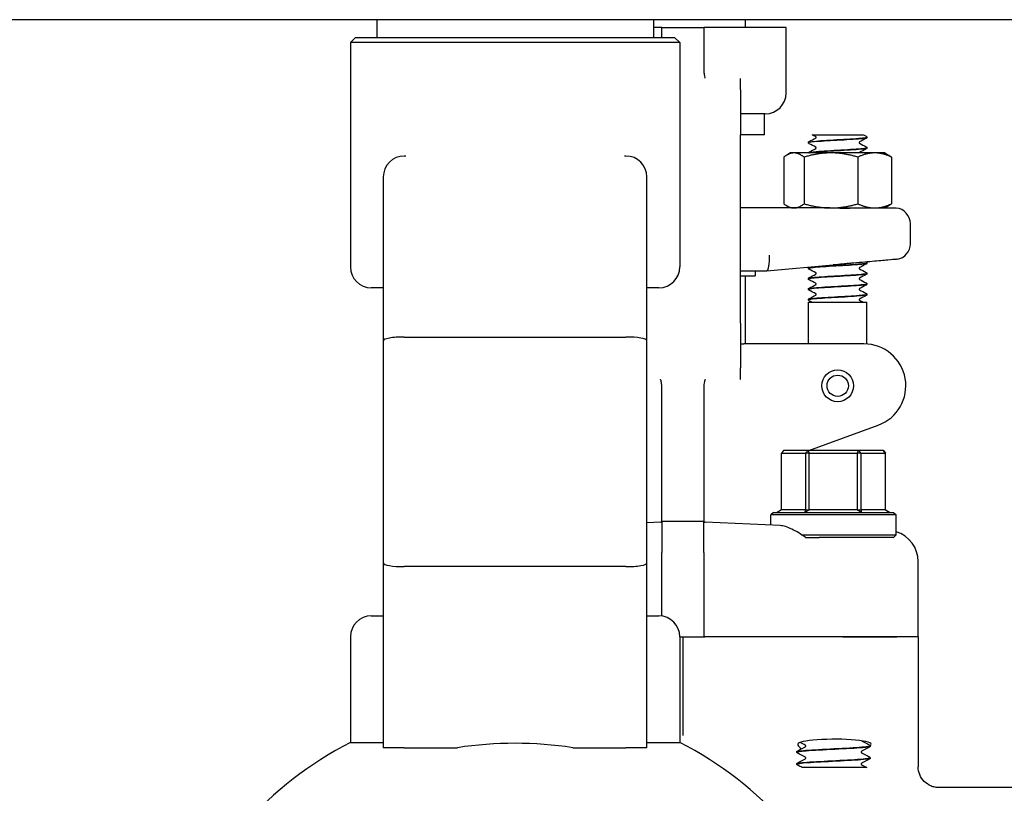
# Model space of a CAD drawing. Header units: inches. Extents: x 24 to 1128, y -69 to 748.
# Tile 559 of 656: x 994.46 to 1000.34, y 305.49 to 310.11. Entities that reach past the tile are written whole.
import ezdxf

# ---------------------------------------------------------------- set-up
doc = ezdxf.new("R2010")
doc.units = ezdxf.units.IN
doc.header["$LTSCALE"] = 32
doc.header["$MEASUREMENT"] = 0
doc.layers.add('Visible (ANSI)', color=7, linetype='Continuous', lineweight=30)

msp = doc.modelspace()

# ---------------------------------------------------------------- linework, layer by layer
at = {"layer": 'Visible (ANSI)'}
for p, q in [((1007.66005, 310.10867), (988.66005, 310.10867)), ((996.59276, 310.10867), (996.59276, 310.00286)), ((998.2463, 310.10867), (998.2463, 310.00286)), ((998.79703, 310.06267), (998.79703, 310.10867)), ((998.29088, 310.06267), (998.2463, 310.06267)), ((998.29703, 310.06267), (998.29088, 310.06267)), ((998.29703, 310.00286), (998.29703, 310.06267)), ((998.29703, 310.06267), (998.54703, 310.06267)), ((998.55319, 310.06267), (998.54703, 310.06267)), ((998.54703, 310.06267), (998.54703, 309.92871)), ((999.03953, 310.06267), (998.55319, 310.06267)), ((999.03953, 309.67117), (999.03953, 310.06267)), ((996.46653, 310.00286), (996.43528, 309.97161)), ((996.46653, 310.00286), (998.37253, 310.00286)), ((998.37253, 310.00286), (998.40378, 309.97161)), ((998.40378, 309.97161), (996.43528, 309.97161)), ((996.43528, 309.97161), (996.43528, 308.6318)), ((998.40378, 309.97161), (998.40378, 308.6318)), ((998.54703, 309.92871), (998.54703, 309.83622)), ((998.76578, 309.68976), (998.76578, 309.75785)), ((998.76578, 309.68976), (998.76578, 309.42117)), ((998.91453, 309.54617), (998.76578, 309.54617)), ((998.90953, 309.42117), (998.90953, 309.54617)), ((998.76578, 308.29617), (998.76578, 309.42117)), ((998.90953, 309.42117), (998.76578, 309.42117)), ((999.19393, 309.42117), (999.28149, 309.42117)), ((999.28149, 309.42117), (999.34738, 309.42117)), ((999.34738, 309.42117), (999.4132, 309.42117)), ((999.4132, 309.42117), (999.50003, 309.42117)), ((999.52203, 309.40519), (999.52203, 309.40581)), ((999.17203, 309.37391), (999.17203, 309.37453)), ((999.52203, 309.34263), (999.52203, 309.34325)), ((996.7666, 309.2942), (996.75713, 309.2942)), ((998.08193, 309.2942), (998.07247, 309.2942)), ((999.02525, 309.28753), (999.02525, 309.00881)), ((999.06553, 309.31267), (999.04371, 309.30007)), ((999.08579, 309.31267), (999.06553, 309.31267)), ((999.30721, 309.31267), (999.08579, 309.31267)), ((999.14632, 309.28753), (999.14632, 309.00881)), ((999.56845, 309.31267), (999.30721, 309.31267)), ((999.46809, 309.28753), (999.46809, 309.00881)), ((999.62853, 309.31267), (999.56845, 309.31267)), ((999.62853, 309.31267), (999.65036, 309.30007)), ((999.66881, 309.28753), (999.66881, 309.00881)), ((996.63213, 309.1692), (996.63213, 308.19048)), ((998.20693, 308.19048), (998.20693, 309.1692)), ((999.29917, 308.98367), (998.76578, 308.98367)), ((999.06553, 308.98367), (999.04371, 308.99627)), ((999.29917, 308.98367), (999.30721, 308.98367)), ((999.30721, 308.98367), (999.56845, 308.98367)), ((999.69613, 308.98327), (999.41902, 308.98327)), ((999.56845, 308.98367), (999.62853, 308.98367)), ((999.62853, 308.98367), (999.65036, 308.99627)), ((999.78128, 308.76958), (999.78128, 308.88992)), ((998.9242, 308.60868), (999.31962, 308.64328)), ((999.52203, 308.65444), (999.52203, 308.65506)), ((998.76578, 308.60867), (998.92403, 308.60867)), ((998.76578, 308.57742), (998.85328, 308.57742)), ((998.79703, 308.17117), (998.79703, 308.57742)), ((998.85328, 308.60867), (998.85328, 308.57742)), ((998.9242, 308.60868), (998.92403, 308.60867)), ((999.17203, 308.62316), (999.17203, 308.62378)), ((999.52203, 308.59188), (999.52203, 308.5925)), ((999.17203, 308.5606), (999.17203, 308.56122)), ((999.52203, 308.52932), (999.52203, 308.52994)), ((996.63213, 308.5068), (996.56028, 308.5068)), ((998.27878, 308.5068), (998.20693, 308.5068)), ((999.17203, 308.49803), (999.17203, 308.49866)), ((999.52203, 308.46675), (999.52203, 308.46737)), ((999.17203, 308.43547), (999.17203, 308.43609)), ((999.17203, 308.42117), (999.52203, 308.42117)), ((999.17203, 308.17117), (999.17203, 308.42117)), ((999.52203, 308.17053), (999.52203, 308.42117)), ((998.76578, 308.29617), (998.76578, 308.02758)), ((996.63213, 308.19048), (996.63213, 306.86249)), ((996.75713, 308.21252), (998.08193, 308.21252)), ((998.20693, 306.86249), (998.20693, 308.19048)), ((998.76578, 308.17117), (998.78613, 308.17117)), ((998.97095, 308.17117), (998.78613, 308.17117)), ((999.50421, 308.17117), (998.97095, 308.17117)), ((998.76578, 307.95949), (998.76578, 308.02758)), ((998.29703, 307.78863), (998.29703, 307.88112)), ((998.54703, 307.88112), (998.54703, 307.78863)), ((998.29703, 307.3614), (998.29703, 307.78863)), ((998.54703, 307.78863), (998.54703, 307.3614)), ((999.17395, 307.53492), (999.58972, 307.68625)), ((999.02254, 307.53492), (999.01224, 307.51929)), ((999.01224, 307.18054), (999.01224, 307.51929)), ((999.01224, 307.51929), (999.15412, 307.51929)), ((999.17096, 307.53492), (999.02254, 307.53492)), ((999.15412, 307.51929), (999.17096, 307.53492)), ((999.17749, 307.51929), (999.15412, 307.51929)), ((999.15412, 307.51929), (999.15412, 307.18054)), ((999.17096, 307.53492), (999.17749, 307.51929)), ((999.47046, 307.53492), (999.17096, 307.53492)), ((999.17749, 307.18054), (999.17749, 307.51929)), ((999.17749, 307.51929), (999.46377, 307.51929)), ((999.46377, 307.51929), (999.47046, 307.53492)), ((999.48728, 307.51929), (999.46377, 307.51929)), ((999.46377, 307.51929), (999.46377, 307.18054)), ((999.47046, 307.53492), (999.48728, 307.51929)), ((999.62153, 307.53492), (999.47046, 307.53492)), ((999.48728, 307.18054), (999.48728, 307.51929)), ((999.48728, 307.51929), (999.63169, 307.51929)), ((999.63169, 307.51929), (999.62153, 307.53492)), ((999.62153, 307.53492), (999.63183, 307.51929)), ((999.63183, 307.51929), (999.63169, 307.51929)), ((999.63169, 307.51929), (999.63169, 307.18054)), ((999.63183, 307.18054), (999.63183, 307.51929)), ((998.29703, 307.11603), (998.29703, 307.3614)), ((998.54703, 307.3614), (998.54703, 307.11603)), ((998.96266, 307.16492), (998.94703, 307.14929)), ((998.96266, 307.16492), (999.68141, 307.16492)), ((999.01224, 307.18054), (998.98645, 307.16492)), ((999.15412, 307.18054), (999.01224, 307.18054)), ((999.15276, 307.16492), (999.15412, 307.18054)), ((999.17749, 307.18054), (999.15276, 307.16492)), ((999.15412, 307.18054), (999.17749, 307.18054)), ((999.46377, 307.18054), (999.17749, 307.18054)), ((999.48834, 307.16492), (999.46377, 307.18054)), ((999.46377, 307.18054), (999.48728, 307.18054)), ((999.48728, 307.18054), (999.48834, 307.16492)), ((999.63169, 307.18054), (999.48728, 307.18054)), ((999.63169, 307.18054), (999.63183, 307.18054)), ((999.65761, 307.16492), (999.63169, 307.18054)), ((999.63183, 307.18054), (999.65761, 307.16492)), ((999.68141, 307.16492), (999.69703, 307.14929)), ((998.28956, 307.10543), (998.20693, 307.10185)), ((998.29693, 307.11117), (998.29676, 307.11117)), ((998.54714, 307.11117), (998.29693, 307.11117)), ((998.29703, 307.11062), (998.29703, 306.92457)), ((998.54703, 306.92457), (998.54703, 307.11062)), ((998.54731, 307.11117), (998.54714, 307.11117)), ((999.00269, 307.08601), (998.55451, 307.10543)), ((999.69703, 307.14929), (998.94703, 307.14929)), ((998.94703, 307.08842), (998.94703, 307.14929)), ((999.69703, 307.03054), (999.69703, 307.14929)), ((999.13172, 307.03054), (999.69703, 307.03054)), ((999.15417, 307.01492), (999.23621, 307.01492)), ((999.68141, 307.01492), (999.23621, 307.01492)), ((999.68141, 307.01492), (999.69703, 307.03054)), ((998.29703, 306.54483), (998.29703, 306.92457)), ((998.54703, 306.92457), (998.54703, 306.42117)), ((999.82828, 306.42117), (999.82828, 306.87061)), ((996.63213, 306.86249), (996.63213, 305.75877)), ((998.08193, 306.84045), (996.75713, 306.84045)), ((998.20693, 305.75877), (998.20693, 306.86249)), ((996.56028, 306.54617), (996.63213, 306.54617)), ((998.20693, 306.54617), (998.27878, 306.54617)), ((996.43528, 306.42117), (996.43528, 305.78986)), ((998.40378, 306.42117), (998.54703, 306.42117)), ((998.40378, 306.42117), (998.40378, 305.78986)), ((998.42203, 306.42117), (998.42203, 305.95594)), ((998.54703, 306.42117), (998.55381, 306.42117)), ((999.37869, 306.42117), (998.55381, 306.42117)), ((999.37869, 306.42117), (998.55381, 306.42117)), ((999.70093, 306.42117), (999.37869, 306.42117)), ((999.37869, 306.42117), (999.70093, 306.42117)), ((999.82828, 306.42117), (999.70093, 306.42117)), ((999.82828, 306.42117), (999.70093, 306.42117)), ((999.82828, 306.42117), (999.82828, 305.6448)), ((998.42203, 305.95594), (998.42203, 305.83172)), ((996.43528, 305.78986), (996.63213, 305.78986)), ((996.75713, 305.75877), (996.63213, 305.75877)), ((996.75713, 305.75877), (997.0746, 305.75877)), ((997.76447, 305.75877), (998.08193, 305.75877)), ((998.20693, 305.75877), (998.08193, 305.75877)), ((998.20693, 305.78986), (998.40378, 305.78986)), ((999.54078, 305.76866), (999.54078, 305.76799)), ((999.10328, 305.73291), (999.10328, 305.73224)), ((999.54078, 305.69716), (999.54078, 305.69649)), ((999.10328, 305.66141), (999.10328, 305.66074)), ((999.19917, 305.63992), (999.13476, 305.63992)), ((999.27489, 305.63992), (999.19917, 305.63992)), ((999.36144, 305.63992), (999.27489, 305.63992)), ((999.52184, 305.63992), (999.36144, 305.63992)), ((1000.51578, 305.51992), (999.95439, 305.51992))]:
    msp.add_line(p, q, dxfattribs=at)
for radius in [0.095, 0.06375]:
    msp.add_circle((999.34703, 307.92117), radius, dxfattribs=at)
for centre, radius, start, end in [((998.91453, 309.67117), 0.125, 270, 0), ((996.75713, 309.1692), 0.125, 90, 180), ((998.08193, 309.1692), 0.125, 0, 90), ((999.68753, 308.88992), 0.09375, 0, 84.741407), ((999.68753, 308.76958), 0.09375, 279.087729, 0), ((996.56028, 308.6318), 0.125, 180, 270), ((998.27878, 308.6318), 0.125, 270, 0), ((999.50421, 307.92117), 0.25, 290, 90), ((998.28922, 307.11323), 0.00781, 272.481265, 344.676314), ((998.55485, 307.11323), 0.00781, 195.323686, 267.518735), ((996.56028, 306.42117), 0.125, 90, 180), ((998.27878, 306.42117), 0.125, 0, 90), ((997.41953, 303.86113), 2.16535, 117.035692, 159.807105), ((997.41953, 303.86113), 2.16535, 20.192895, 62.964308)]:
    msp.add_arc(centre, radius, start, end, dxfattribs=at)
for centre, major_axis, ratio, start_param, end_param in [((998.91994, 308.70242), (0.00409, -0.09375), 0.2058405, 0.0089869, 1.5618094), ((996.75713, 308.19048), (0.125, 0), 0.176327, 1.5707963, 3.1415927), ((998.08193, 308.19048), (0.125, 0), 0.176327, 0, 1.5707963), ((999.63913, 306.87075), (-0.18898, 0.00819), 0.9912393, 3.18452, 4.4442004), ((996.75713, 306.86249), (0.125, 0), 0.176327, 3.1415927, 4.712389), ((998.08193, 306.86249), (-0.125, 0), 0.176327, 1.5707963, 3.1415927), ((999.32921, 305.78047), (0.21875, 0), 0.1316525, 6.0040853, 9.3138876), ((997.41953, 303.76678), (-2.14771, 0), 0.9396926, 4.5510858, 4.8736922)]:
    msp.add_ellipse(centre, major_axis=major_axis, ratio=ratio, start_param=start_param, end_param=end_param, dxfattribs=at)
for points, knots in [([(998.54703, 309.83622), (998.54703, 309.82541), (998.54719, 309.81524), (998.54786, 309.79671), (998.54836, 309.78836), (998.55007, 309.77234), (998.55122, 309.76683), (998.5526, 309.76367), (998.55271, 309.76343), (998.55283, 309.76319)], [0, 0, 0, 0, 0.09469213, 0.09469213, 0.18700728, 0.18700728, 0.29404594, 0.29404594, 0.30156032, 0.30156032, 0.30156032, 0.30156032]), ([(998.55283, 309.76319), (998.55346, 309.76199), (998.55411, 309.76081), (998.55479, 309.75962), (998.55482, 309.75958), (998.55485, 309.75953)], [-0.020804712, -0.020804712, -0.020804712, -0.020804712, 0, 0, 0.000806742, 0.000806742, 0.000806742, 0.000806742]), ([(999.52176, 309.40584), (999.5219, 309.40478), (999.51911, 309.40371), (999.51327, 309.40265), (999.49632, 309.39956), (999.45405, 309.39648), (999.40263, 309.39339), (999.35122, 309.39031), (999.2919, 309.38722), (999.24734, 309.38414), (999.20279, 309.38105), (999.17407, 309.37797), (999.17214, 309.37488), (999.17207, 309.37477), (999.17204, 309.37465), (999.17204, 309.37453)], [1.5680873, 1.5680873, 1.5680873, 1.5680873, 1.888606, 1.888606, 1.888606, 2.8182842, 2.8182842, 2.8182842, 3.7476993, 3.7476993, 3.7476993, 4.6768539, 4.6768539, 4.6768539, 4.712389, 4.712389, 4.712389, 4.712389]), ([(999.17206, 309.37388), (999.17209, 309.37673), (999.19451, 309.37958), (999.23236, 309.38244), (999.27296, 309.38549), (999.33036, 309.38855), (999.38296, 309.39161), (999.43598, 309.39469), (999.48286, 309.39777), (999.50571, 309.40086), (999.51642, 309.4023), (999.52173, 309.40375), (999.52171, 309.40519)], [-10.9982833, -10.9982833, -10.9982833, -10.9982833, -10.1393382, -10.1393382, -10.1393382, -9.2180099, -9.2180099, -9.2180099, -8.289328, -8.289328, -8.289328, -7.8539816, -7.8539816, -7.8539816, -7.8539816]), ([(999.21837, 309.4055), (999.21837, 309.40671), (999.21787, 309.40783), (999.21707, 309.40891), (999.21679, 309.40912), (999.21658, 309.40927), (999.21655, 309.40929), (999.21655, 309.40929)], [0, 0, 0, 0, 0.02017106, 0.02017106, 0.036592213, 0.036592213, 0.045399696, 0.045399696, 0.045399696, 0.045399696]), ([(999.21657, 309.40173), (999.21664, 309.40176), (999.21681, 309.40188), (999.21732, 309.40241), (999.21763, 309.4028), (999.21816, 309.40393), (999.21837, 309.40471), (999.21837, 309.4055)], [0.008751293, 0.008751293, 0.008751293, 0.008751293, 0.024017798, 0.024017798, 0.03673453, 0.03673453, 0.049915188, 0.049915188, 0.049915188, 0.049915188]), ([(999.51782, 309.41184), (999.51854, 309.41147), (999.5193, 309.41102), (999.52054, 309.40973), (999.52098, 309.40917), (999.52172, 309.40771), (999.52199, 309.40679), (999.52203, 309.40584)], [0, 0, 0, 0, 0.024898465, 0.024898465, 0.037820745, 0.037820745, 0.051208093, 0.051208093, 0.051208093, 0.051208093]), ([(999.52203, 309.40516), (999.52197, 309.40389), (999.52149, 309.40269), (999.52039, 309.40103), (999.5198, 309.40048), (999.51876, 309.39968), (999.51828, 309.3994), (999.51782, 309.39916)], [0, 0, 0, 0, 0.017960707, 0.017960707, 0.035135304, 0.035135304, 0.051182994, 0.051182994, 0.051182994, 0.051182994]), ([(999.17203, 309.37456), (999.17209, 309.37583), (999.17257, 309.37703), (999.17367, 309.37869), (999.17427, 309.37924), (999.17531, 309.38004), (999.17578, 309.38032), (999.17624, 309.38056)], [0, 0, 0, 0, 0.017960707, 0.017960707, 0.035135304, 0.035135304, 0.051182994, 0.051182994, 0.051182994, 0.051182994]), ([(999.17624, 309.36788), (999.17553, 309.36825), (999.17477, 309.3687), (999.17352, 309.36999), (999.17308, 309.37055), (999.17235, 309.37201), (999.17208, 309.37293), (999.17203, 309.37388)], [0, 0, 0, 0, 0.024898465, 0.024898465, 0.037820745, 0.037820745, 0.051208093, 0.051208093, 0.051208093, 0.051208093]), ([(999.52172, 309.34328), (999.52172, 309.34149), (999.51351, 309.33969), (999.49741, 309.3379), (999.46972, 309.33482), (999.41937, 309.33174), (999.36554, 309.32866), (999.31173, 309.32559), (999.25573, 309.32251), (999.21888, 309.31943), (999.19192, 309.31717), (999.17568, 309.31492), (999.17267, 309.31267)], [7.8512726, 7.8512726, 7.8512726, 7.8512726, 8.3909221, 8.3909221, 8.3909221, 9.318815, 9.318815, 9.318815, 10.2464637, 10.2464637, 10.2464637, 10.9251619, 10.9251619, 10.9251619, 10.9251619]), ([(999.1739, 309.31267), (999.17777, 309.31432), (999.18852, 309.31597), (999.20559, 309.31762), (999.23738, 309.32069), (999.29033, 309.32376), (999.34432, 309.32683), (999.39821, 309.3299), (999.45189, 309.33297), (999.48503, 309.33603), (999.50879, 309.33823), (999.52161, 309.34043), (999.52182, 309.34263)], [-17.1459793, -17.1459793, -17.1459793, -17.1459793, -16.649142, -16.649142, -16.649142, -15.7234774, -15.7234774, -15.7234774, -14.7994931, -14.7994931, -14.7994931, -14.1371669, -14.1371669, -14.1371669, -14.1371669]), ([(999.21837, 309.34294), (999.21837, 309.34415), (999.21787, 309.34527), (999.21707, 309.34634), (999.21679, 309.34656), (999.21658, 309.34671), (999.21655, 309.34673), (999.21655, 309.34673)], [0, 0, 0, 0, 0.02017106, 0.02017106, 0.036592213, 0.036592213, 0.045399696, 0.045399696, 0.045399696, 0.045399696]), ([(999.21657, 309.33917), (999.21664, 309.3392), (999.21681, 309.33931), (999.21732, 309.33985), (999.21763, 309.34023), (999.21816, 309.34137), (999.21837, 309.34215), (999.21837, 309.34294)], [0.008751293, 0.008751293, 0.008751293, 0.008751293, 0.024017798, 0.024017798, 0.03673453, 0.03673453, 0.049915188, 0.049915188, 0.049915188, 0.049915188]), ([(999.47749, 309.37799), (999.47743, 309.37796), (999.47726, 309.37784), (999.47675, 309.37731), (999.47644, 309.37692), (999.4759, 309.37579), (999.4757, 309.37501), (999.4757, 309.37422)], [0.008751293, 0.008751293, 0.008751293, 0.008751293, 0.024017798, 0.024017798, 0.03673453, 0.03673453, 0.049915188, 0.049915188, 0.049915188, 0.049915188]), ([(999.4757, 309.37422), (999.4757, 309.37301), (999.4762, 309.37189), (999.47699, 309.37082), (999.47728, 309.3706), (999.47748, 309.37045), (999.47752, 309.37043), (999.47752, 309.37043)], [0, 0, 0, 0, 0.02017106, 0.02017106, 0.036592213, 0.036592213, 0.045399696, 0.045399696, 0.045399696, 0.045399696]), ([(999.51782, 309.34928), (999.51854, 309.34891), (999.5193, 309.34846), (999.52054, 309.34717), (999.52098, 309.34661), (999.52172, 309.34515), (999.52199, 309.34423), (999.52203, 309.34328)], [0, 0, 0, 0, 0.024898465, 0.024898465, 0.037820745, 0.037820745, 0.051208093, 0.051208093, 0.051208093, 0.051208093]), ([(999.52203, 309.3426), (999.52197, 309.34133), (999.52149, 309.34013), (999.52039, 309.33847), (999.5198, 309.33792), (999.51876, 309.33712), (999.51828, 309.33684), (999.51782, 309.3366)], [0, 0, 0, 0, 0.017960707, 0.017960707, 0.035135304, 0.035135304, 0.051182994, 0.051182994, 0.051182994, 0.051182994]), ([(999.1721, 309.31267), (999.17227, 309.31369), (999.17267, 309.31462), (999.17367, 309.31613), (999.17427, 309.31668), (999.17531, 309.31748), (999.17578, 309.31776), (999.17624, 309.318)], [0.003203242, 0.003203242, 0.003203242, 0.003203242, 0.017960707, 0.017960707, 0.035135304, 0.035135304, 0.051182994, 0.051182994, 0.051182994, 0.051182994]), ([(999.47749, 309.31543), (999.47743, 309.3154), (999.47726, 309.31528), (999.47675, 309.31475), (999.47644, 309.31436), (999.47602, 309.31348), (999.47589, 309.31309), (999.4758, 309.31267)], [0.008751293, 0.008751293, 0.008751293, 0.008751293, 0.024017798, 0.024017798, 0.03673453, 0.03673453, 0.044158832, 0.044158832, 0.044158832, 0.044158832]), ([(999.29917, 308.98367), (999.29949, 308.98367), (999.29981, 308.98367), (999.33995, 308.98366), (999.37964, 308.98327), (999.41902, 308.98327)], [-0.00244603, -0.00244603, -0.00244603, -0.00244603, 0, 0, 0.30409051, 0.30409051, 0.30409051, 0.30409051]), ([(999.17203, 308.62381), (999.17209, 308.62508), (999.17257, 308.62628), (999.17367, 308.62794), (999.17427, 308.62849), (999.17531, 308.62929), (999.17578, 308.62957), (999.17624, 308.62981)], [0, 0, 0, 0, 0.017960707, 0.017960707, 0.035135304, 0.035135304, 0.051182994, 0.051182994, 0.051182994, 0.051182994]), ([(999.1721, 308.62313), (999.17204, 308.62354), (999.17244, 308.62395), (999.17331, 308.62436), (999.17981, 308.62743), (999.21262, 308.6305), (999.25931, 308.63357), (999.30598, 308.63664), (999.36543, 308.63971), (999.41512, 308.64278), (999.4648, 308.64585), (999.50357, 308.64892), (999.51674, 308.65199), (999.52025, 308.6528), (999.52192, 308.65362), (999.52184, 308.65444)], [-86.396507, -86.396507, -86.396507, -86.396507, -86.2730121, -86.2730121, -86.2730121, -85.3480879, -85.3480879, -85.3480879, -84.4233738, -84.4233738, -84.4233738, -83.4988671, -83.4988671, -83.4988671, -83.2522053, -83.2522053, -83.2522053, -83.2522053]), ([(999.52198, 308.65509), (999.52203, 308.65474), (999.52174, 308.65439), (999.52111, 308.65404), (999.51555, 308.65096), (999.48342, 308.64788), (999.43696, 308.6448), (999.39056, 308.64172), (999.33097, 308.63864), (999.28089, 308.63556), (999.23086, 308.63249), (999.1915, 308.62941), (999.17777, 308.62634), (999.17397, 308.62549), (999.17216, 308.62463), (999.17224, 308.62378)], [76.966311, 76.966311, 76.966311, 76.966311, 77.0718173, 77.0718173, 77.0718173, 78.0001054, 78.0001054, 78.0001054, 78.927415, 78.927415, 78.927415, 79.8537889, 79.8537889, 79.8537889, 80.1106127, 80.1106127, 80.1106127, 80.1106127]), ([(999.42686, 308.65293), (999.42447, 308.65273), (999.42207, 308.65251), (999.40939, 308.6514), (999.39907, 308.65047), (999.37161, 308.64798), (999.35444, 308.64639), (999.33197, 308.64437), (999.32675, 308.6439), (999.32088, 308.64339), (999.32025, 308.64333), (999.31962, 308.64328)], [0.05166308, 0.05166308, 0.05166308, 0.05166308, 0.07036558, 0.07036558, 0.15060424, 0.15060424, 0.28322209, 0.28322209, 0.32342002, 0.32342002, 0.3282584, 0.3282584, 0.3282584, 0.3282584]), ([(999.70234, 308.677), (999.70234, 308.677), (999.70029, 308.67682), (999.68775, 308.67573), (999.67081, 308.67425), (999.62183, 308.66998), (999.59024, 308.66722), (999.51523, 308.66067), (999.47222, 308.65691), (999.42686, 308.65293)], [1.2086674, 1.2086674, 1.2086674, 1.2086674, 1.3758839, 1.3758839, 1.7193458, 1.7193458, 2.0628667, 2.0628667, 2.4173808, 2.4173808, 2.4173808, 2.4173808]), ([(999.52203, 308.65441), (999.52197, 308.65314), (999.52149, 308.65194), (999.52039, 308.65028), (999.5198, 308.64973), (999.51876, 308.64893), (999.51828, 308.64865), (999.51782, 308.64841)], [0, 0, 0, 0, 0.017960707, 0.017960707, 0.035135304, 0.035135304, 0.051182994, 0.051182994, 0.051182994, 0.051182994]), ([(999.51815, 308.66092), (999.51877, 308.66058), (999.51942, 308.66014), (999.52054, 308.65898), (999.52098, 308.65842), (999.52172, 308.65696), (999.52199, 308.65604), (999.52203, 308.65509)], [0.003701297, 0.003701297, 0.003701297, 0.003701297, 0.024898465, 0.024898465, 0.037820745, 0.037820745, 0.051208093, 0.051208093, 0.051208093, 0.051208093]), ([(999.17624, 308.61713), (999.17553, 308.6175), (999.17477, 308.61795), (999.17352, 308.61924), (999.17308, 308.6198), (999.17235, 308.62126), (999.17208, 308.62218), (999.17203, 308.62313)], [0, 0, 0, 0, 0.024898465, 0.024898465, 0.037820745, 0.037820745, 0.051208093, 0.051208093, 0.051208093, 0.051208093]), ([(999.52178, 308.59253), (999.52192, 308.59153), (999.51946, 308.59053), (999.51429, 308.58953), (999.49847, 308.58647), (999.45757, 308.5834), (999.40703, 308.58034), (999.35652, 308.57728), (999.29756, 308.57423), (999.25234, 308.57117), (999.20616, 308.56804), (999.17548, 308.56492), (999.17232, 308.56179), (999.17213, 308.5616), (999.17204, 308.56141), (999.17205, 308.56122)], [83.2494963, 83.2494963, 83.2494963, 83.2494963, 83.5507651, 83.5507651, 83.5507651, 84.4730857, 84.4730857, 84.4730857, 85.3947182, 85.3947182, 85.3947182, 86.3362347, 86.3362347, 86.3362347, 86.393798, 86.393798, 86.393798, 86.393798]), ([(999.17206, 308.56057), (999.17212, 308.5634), (999.19416, 308.56623), (999.23152, 308.56906), (999.27211, 308.57213), (999.32981, 308.57521), (999.38271, 308.57828), (999.43559, 308.58136), (999.48242, 308.58443), (999.5054, 308.5875), (999.51631, 308.58896), (999.52173, 308.59042), (999.5217, 308.59188)], [-92.6796923, -92.6796923, -92.6796923, -92.6796923, -91.8271132, -91.8271132, -91.8271132, -90.9008742, -90.9008742, -90.9008742, -89.9748609, -89.9748609, -89.9748609, -89.5353906, -89.5353906, -89.5353906, -89.5353906]), ([(999.21837, 308.59219), (999.21837, 308.5934), (999.21787, 308.59452), (999.21707, 308.59559), (999.21679, 308.59581), (999.21658, 308.59596), (999.21655, 308.59598), (999.21655, 308.59598)], [0, 0, 0, 0, 0.02017106, 0.02017106, 0.036592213, 0.036592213, 0.045399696, 0.045399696, 0.045399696, 0.045399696]), ([(999.21657, 308.58842), (999.21664, 308.58845), (999.21681, 308.58856), (999.21732, 308.5891), (999.21763, 308.58948), (999.21816, 308.59062), (999.21837, 308.5914), (999.21837, 308.59219)], [0.008751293, 0.008751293, 0.008751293, 0.008751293, 0.024017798, 0.024017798, 0.03673453, 0.03673453, 0.049915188, 0.049915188, 0.049915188, 0.049915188]), ([(999.47749, 308.62724), (999.47743, 308.62721), (999.47726, 308.62709), (999.47675, 308.62656), (999.47644, 308.62617), (999.4759, 308.62504), (999.4757, 308.62426), (999.4757, 308.62347)], [0.008751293, 0.008751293, 0.008751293, 0.008751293, 0.024017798, 0.024017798, 0.03673453, 0.03673453, 0.049915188, 0.049915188, 0.049915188, 0.049915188]), ([(999.4757, 308.62347), (999.4757, 308.62226), (999.4762, 308.62114), (999.47699, 308.62007), (999.47728, 308.61985), (999.47748, 308.6197), (999.47752, 308.61968), (999.47752, 308.61968)], [0, 0, 0, 0, 0.02017106, 0.02017106, 0.036592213, 0.036592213, 0.045399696, 0.045399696, 0.045399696, 0.045399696]), ([(999.51782, 308.59853), (999.51854, 308.59816), (999.5193, 308.59771), (999.52054, 308.59642), (999.52098, 308.59586), (999.52172, 308.5944), (999.52199, 308.59348), (999.52203, 308.59253)], [0, 0, 0, 0, 0.024898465, 0.024898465, 0.037820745, 0.037820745, 0.051208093, 0.051208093, 0.051208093, 0.051208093]), ([(999.52203, 308.59185), (999.52197, 308.59058), (999.52149, 308.58938), (999.52039, 308.58772), (999.5198, 308.58717), (999.51876, 308.58637), (999.51828, 308.58609), (999.51782, 308.58585)], [0, 0, 0, 0, 0.017960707, 0.017960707, 0.035135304, 0.035135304, 0.051182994, 0.051182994, 0.051182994, 0.051182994]), ([(999.17203, 308.56125), (999.17209, 308.56252), (999.17257, 308.56372), (999.17367, 308.56538), (999.17427, 308.56593), (999.17531, 308.56673), (999.17578, 308.56701), (999.17624, 308.56725)], [0, 0, 0, 0, 0.017960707, 0.017960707, 0.035135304, 0.035135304, 0.051182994, 0.051182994, 0.051182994, 0.051182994]), ([(999.17624, 308.55456), (999.17553, 308.55494), (999.17477, 308.55539), (999.17352, 308.55668), (999.17308, 308.55724), (999.17235, 308.5587), (999.17208, 308.55962), (999.17203, 308.56057)], [0, 0, 0, 0, 0.024898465, 0.024898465, 0.037820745, 0.037820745, 0.051208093, 0.051208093, 0.051208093, 0.051208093]), ([(999.52171, 308.52996), (999.52173, 308.52822), (999.51393, 308.52647), (999.49858, 308.52472), (999.47157, 308.52165), (999.42183, 308.51858), (999.36823, 308.51551), (999.31473, 308.51244), (999.25864, 308.50937), (999.22118, 308.50631), (999.19004, 308.50376), (999.17239, 308.50121), (999.17213, 308.49866)], [89.5326816, 89.5326816, 89.5326816, 89.5326816, 90.0591077, 90.0591077, 90.0591077, 90.9847722, 90.9847722, 90.9847722, 91.9087566, 91.9087566, 91.9087566, 92.6769833, 92.6769833, 92.6769833, 92.6769833]), ([(999.17227, 308.49801), (999.17237, 308.50015), (999.18439, 308.50229), (999.20696, 308.50444), (999.23941, 308.50752), (999.29289, 308.5106), (999.34702, 308.51367), (999.40113, 308.51675), (999.45461, 308.51983), (999.48706, 308.52291), (999.50957, 308.52505), (999.5216, 308.52718), (999.5218, 308.52932)], [-98.9628776, -98.9628776, -98.9628776, -98.9628776, -98.3173276, -98.3173276, -98.3173276, -97.3894346, -97.3894346, -97.3894346, -96.461786, -96.461786, -96.461786, -95.8185759, -95.8185759, -95.8185759, -95.8185759]), ([(999.21837, 308.52963), (999.21837, 308.53083), (999.21787, 308.53195), (999.21707, 308.53303), (999.21679, 308.53324), (999.21658, 308.5334), (999.21655, 308.53341), (999.21655, 308.53341)], [0, 0, 0, 0, 0.02017106, 0.02017106, 0.036592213, 0.036592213, 0.045399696, 0.045399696, 0.045399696, 0.045399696]), ([(999.21657, 308.52585), (999.21664, 308.52589), (999.21681, 308.526), (999.21732, 308.52654), (999.21763, 308.52692), (999.21816, 308.52806), (999.21837, 308.52884), (999.21837, 308.52963)], [0.008751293, 0.008751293, 0.008751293, 0.008751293, 0.024017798, 0.024017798, 0.03673453, 0.03673453, 0.049915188, 0.049915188, 0.049915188, 0.049915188]), ([(999.47749, 308.56468), (999.47743, 308.56465), (999.47726, 308.56453), (999.47675, 308.564), (999.47644, 308.56361), (999.4759, 308.56247), (999.4757, 308.5617), (999.4757, 308.56091)], [0.008751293, 0.008751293, 0.008751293, 0.008751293, 0.024017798, 0.024017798, 0.03673453, 0.03673453, 0.049915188, 0.049915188, 0.049915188, 0.049915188]), ([(999.4757, 308.56091), (999.4757, 308.5597), (999.4762, 308.55858), (999.47699, 308.5575), (999.47728, 308.55729), (999.47748, 308.55714), (999.47752, 308.55712), (999.47752, 308.55712)], [0, 0, 0, 0, 0.02017106, 0.02017106, 0.036592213, 0.036592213, 0.045399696, 0.045399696, 0.045399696, 0.045399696]), ([(999.51782, 308.53597), (999.51854, 308.5356), (999.5193, 308.53514), (999.52054, 308.53386), (999.52098, 308.53329), (999.52172, 308.53184), (999.52199, 308.53092), (999.52203, 308.52996)], [0, 0, 0, 0, 0.024898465, 0.024898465, 0.037820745, 0.037820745, 0.051208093, 0.051208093, 0.051208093, 0.051208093]), ([(999.52203, 308.52929), (999.52197, 308.52801), (999.52149, 308.52681), (999.52039, 308.52515), (999.5198, 308.52461), (999.51876, 308.52381), (999.51828, 308.52352), (999.51782, 308.52328)], [0, 0, 0, 0, 0.017960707, 0.017960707, 0.035135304, 0.035135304, 0.051182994, 0.051182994, 0.051182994, 0.051182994]), ([(999.17203, 308.49868), (999.17209, 308.49996), (999.17257, 308.50116), (999.17367, 308.50282), (999.17427, 308.50336), (999.17531, 308.50417), (999.17578, 308.50445), (999.17624, 308.50469)], [0, 0, 0, 0, 0.017960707, 0.017960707, 0.035135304, 0.035135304, 0.051182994, 0.051182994, 0.051182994, 0.051182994]), ([(999.17624, 308.492), (999.17553, 308.49238), (999.17477, 308.49283), (999.17352, 308.49412), (999.17308, 308.49468), (999.17235, 308.49614), (999.17208, 308.49706), (999.17203, 308.49801)], [0, 0, 0, 0, 0.024898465, 0.024898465, 0.037820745, 0.037820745, 0.051208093, 0.051208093, 0.051208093, 0.051208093]), ([(999.17236, 308.43545), (999.17226, 308.43686), (999.17728, 308.43828), (999.18751, 308.43969), (999.20981, 308.44278), (999.25633, 308.44586), (999.30929, 308.44895), (999.36223, 308.45203), (999.42033, 308.45512), (999.46137, 308.4582), (999.4993, 308.46105), (999.52182, 308.4639), (999.52201, 308.46675)], [-105.2460629, -105.2460629, -105.2460629, -105.2460629, -104.8196437, -104.8196437, -104.8196437, -103.8899654, -103.8899654, -103.8899654, -102.9605503, -102.9605503, -102.9605503, -102.1017612, -102.1017612, -102.1017612, -102.1017612]), ([(999.52192, 308.4674), (999.52177, 308.4649), (999.50499, 308.4624), (999.47504, 308.4599), (999.43839, 308.45685), (999.38288, 308.45379), (999.32941, 308.45073), (999.27551, 308.44765), (999.22496, 308.44456), (999.19705, 308.44148), (999.18078, 308.43969), (999.17242, 308.43789), (999.17234, 308.43609)], [95.8158669, 95.8158669, 95.8158669, 95.8158669, 96.5689115, 96.5689115, 96.5689115, 97.4902398, 97.4902398, 97.4902398, 98.4189217, 98.4189217, 98.4189217, 98.9601686, 98.9601686, 98.9601686, 98.9601686]), ([(999.21837, 308.46706), (999.21837, 308.46827), (999.21787, 308.46939), (999.21707, 308.47047), (999.21679, 308.47068), (999.21658, 308.47083), (999.21655, 308.47085), (999.21655, 308.47085)], [0, 0, 0, 0, 0.02017106, 0.02017106, 0.036592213, 0.036592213, 0.045399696, 0.045399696, 0.045399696, 0.045399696]), ([(999.21657, 308.46329), (999.21664, 308.46333), (999.21681, 308.46344), (999.21732, 308.46398), (999.21763, 308.46436), (999.21816, 308.4655), (999.21837, 308.46628), (999.21837, 308.46706)], [0.008751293, 0.008751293, 0.008751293, 0.008751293, 0.024017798, 0.024017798, 0.03673453, 0.03673453, 0.049915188, 0.049915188, 0.049915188, 0.049915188]), ([(999.47749, 308.50212), (999.47743, 308.50208), (999.47726, 308.50197), (999.47675, 308.50143), (999.47644, 308.50105), (999.4759, 308.49991), (999.4757, 308.49913), (999.4757, 308.49835)], [0.008751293, 0.008751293, 0.008751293, 0.008751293, 0.024017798, 0.024017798, 0.03673453, 0.03673453, 0.049915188, 0.049915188, 0.049915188, 0.049915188]), ([(999.4757, 308.49835), (999.4757, 308.49714), (999.4762, 308.49602), (999.47699, 308.49494), (999.47728, 308.49473), (999.47748, 308.49458), (999.47752, 308.49456), (999.47752, 308.49456)], [0, 0, 0, 0, 0.02017106, 0.02017106, 0.036592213, 0.036592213, 0.045399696, 0.045399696, 0.045399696, 0.045399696]), ([(999.51782, 308.47341), (999.51854, 308.47303), (999.5193, 308.47258), (999.52054, 308.47129), (999.52098, 308.47073), (999.52172, 308.46927), (999.52199, 308.46835), (999.52203, 308.4674)], [0, 0, 0, 0, 0.024898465, 0.024898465, 0.037820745, 0.037820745, 0.051208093, 0.051208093, 0.051208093, 0.051208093]), ([(999.52203, 308.46673), (999.52197, 308.46545), (999.52149, 308.46425), (999.52039, 308.46259), (999.5198, 308.46205), (999.51876, 308.46124), (999.51828, 308.46096), (999.51782, 308.46072)], [0, 0, 0, 0, 0.017960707, 0.017960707, 0.035135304, 0.035135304, 0.051182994, 0.051182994, 0.051182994, 0.051182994]), ([(999.17203, 308.43612), (999.17209, 308.4374), (999.17257, 308.4386), (999.17367, 308.44026), (999.17427, 308.4408), (999.17531, 308.4416), (999.17578, 308.44189), (999.17624, 308.44213)], [0, 0, 0, 0, 0.017960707, 0.017960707, 0.035135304, 0.035135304, 0.051182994, 0.051182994, 0.051182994, 0.051182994]), ([(999.17624, 308.42944), (999.17553, 308.42981), (999.17477, 308.43027), (999.17352, 308.43155), (999.17308, 308.43212), (999.17235, 308.43357), (999.17208, 308.43449), (999.17203, 308.43545)], [0, 0, 0, 0, 0.024898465, 0.024898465, 0.037820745, 0.037820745, 0.051208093, 0.051208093, 0.051208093, 0.051208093]), ([(999.47749, 308.43956), (999.47743, 308.43952), (999.47726, 308.43941), (999.47675, 308.43887), (999.47644, 308.43849), (999.4759, 308.43735), (999.4757, 308.43657), (999.4757, 308.43578)], [0.008751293, 0.008751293, 0.008751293, 0.008751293, 0.024017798, 0.024017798, 0.03673453, 0.03673453, 0.049915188, 0.049915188, 0.049915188, 0.049915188]), ([(999.4757, 308.43578), (999.4757, 308.43458), (999.4762, 308.43346), (999.47699, 308.43238), (999.47728, 308.43216), (999.47748, 308.43201), (999.47752, 308.432), (999.47752, 308.432)], [0, 0, 0, 0, 0.02017106, 0.02017106, 0.036592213, 0.036592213, 0.045399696, 0.045399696, 0.045399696, 0.045399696]), ([(998.29123, 307.95415), (998.29061, 307.95535), (998.28996, 307.95653), (998.28927, 307.95772), (998.28925, 307.95776), (998.28922, 307.95781)], [-0.020840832, -0.020840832, -0.020840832, -0.020840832, 0, 0, 0.000807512, 0.000807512, 0.000807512, 0.000807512]), ([(998.29703, 307.88112), (998.29703, 307.89715), (998.2967, 307.91175), (998.29502, 307.93837), (998.29371, 307.94694), (998.29193, 307.9526), (998.29159, 307.95346), (998.29123, 307.95415)], [0, 0, 0, 0, 0.14044728, 0.14044728, 0.29472543, 0.29472543, 0.32889511, 0.32889511, 0.32889511, 0.32889511]), ([(998.55283, 307.95415), (998.55257, 307.95364), (998.55236, 307.95313), (998.55014, 307.94729), (998.54833, 307.93443), (998.54718, 307.90131), (998.54703, 307.89151), (998.54703, 307.88112)], [0.01027275, 0.01027275, 0.01027275, 0.01027275, 0.01655356, 0.01655356, 0.11390533, 0.11390533, 0.15067112, 0.15067112, 0.15067112, 0.15067112]), ([(998.55485, 307.95781), (998.55482, 307.95776), (998.55479, 307.95772), (998.55411, 307.95653), (998.55346, 307.95535), (998.55283, 307.95415)], [-0.369912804, -0.369912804, -0.369912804, -0.369912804, -0.369497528, -0.369497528, -0.358790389, -0.358790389, -0.358790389, -0.358790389]), ([(999.15417, 307.01492), (999.12843, 307.03364), (999.10023, 307.05131), (999.04751, 307.07703), (999.02294, 307.08513), (999.00269, 307.08601)], [0.44734115, 0.44734115, 0.44734115, 0.44734115, 0.70623872, 0.70623872, 0.9622765, 0.9622765, 0.9622765, 0.9622765]), ([(999.1034, 305.73221), (999.10355, 305.73496), (999.12298, 305.73771), (999.15793, 305.74046), (999.2005, 305.74381), (999.26528, 305.74716), (999.32963, 305.75051), (999.39397, 305.75386), (999.45663, 305.75721), (999.49575, 305.76056), (999.5247, 305.76304), (999.54034, 305.76551), (999.54058, 305.76799)], [8.1371759, 8.1371759, 8.1371759, 8.1371759, 8.8619138, 8.8619138, 8.8619138, 9.7450261, 9.7450261, 9.7450261, 10.627867, 10.627867, 10.627867, 11.2810852, 11.2810852, 11.2810852, 11.2810852]), ([(999.54057, 305.76869), (999.5407, 305.76777), (999.53872, 305.76685), (999.53452, 305.76593), (999.51934, 305.7626), (999.47546, 305.75928), (999.41802, 305.75595), (999.36069, 305.75263), (999.29092, 305.74932), (999.23268, 305.746), (999.17453, 305.74268), (999.12897, 305.73937), (999.11159, 305.73605), (999.10609, 305.73501), (999.10344, 305.73396), (999.10352, 305.73291)], [-17.5665871, -17.5665871, -17.5665871, -17.5665871, -17.3244424, -17.3244424, -17.3244424, -16.4477493, -16.4477493, -16.4477493, -15.5726718, -15.5726718, -15.5726718, -14.6990684, -14.6990684, -14.6990684, -14.4226778, -14.4226778, -14.4226778, -14.4226778]), ([(999.12893, 305.75067), (999.12214, 305.75646), (999.11715, 305.76268), (999.11028, 305.77501), (999.10939, 305.78079), (999.1118, 305.78365)], [0.70379768, 0.70379768, 0.70379768, 0.70379768, 0.82602783, 0.82602783, 0.97703961, 0.97703961, 0.97703961, 0.97703961]), ([(999.15624, 305.76833), (999.15624, 305.76971), (999.15567, 305.771), (999.15474, 305.77229), (999.15439, 305.77256), (999.15407, 305.77279), (999.15401, 305.77282), (999.15401, 305.77282)], [0, 0, 0, 0, 0.022828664, 0.022828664, 0.041633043, 0.041633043, 0.054614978, 0.054614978, 0.054614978, 0.054614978]), ([(999.15401, 305.76383), (999.15401, 305.76383), (999.15425, 305.76392), (999.15501, 305.76472), (999.15537, 305.76517), (999.156, 305.7665), (999.15624, 305.76741), (999.15624, 305.76833)], [0.002645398, 0.002645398, 0.002645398, 0.002645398, 0.027589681, 0.027589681, 0.042171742, 0.042171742, 0.057287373, 0.057287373, 0.057287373, 0.057287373]), ([(999.48943, 305.80007), (999.48962, 305.79989), (999.48977, 305.79978), (999.48999, 305.79961), (999.49005, 305.79958), (999.49005, 305.79958)], [0.031449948, 0.031449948, 0.031449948, 0.031449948, 0.041633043, 0.041633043, 0.054614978, 0.054614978, 0.054614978, 0.054614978]), ([(999.53608, 305.77547), (999.53686, 305.77506), (999.5377, 305.77456), (999.5391, 305.77311), (999.5396, 305.77247), (999.54043, 305.77082), (999.54073, 305.76977), (999.54078, 305.76869)], [0, 0, 0, 0, 0.028459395, 0.028459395, 0.043235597, 0.043235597, 0.058545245, 0.058545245, 0.058545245, 0.058545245]), ([(999.54078, 305.76796), (999.54072, 305.76651), (999.54017, 305.76514), (999.53893, 305.76326), (999.53826, 305.76265), (999.5371, 305.76176), (999.53658, 305.76145), (999.53608, 305.76118)], [0, 0, 0, 0, 0.020588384, 0.020588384, 0.04017257, 0.04017257, 0.058516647, 0.058516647, 0.058516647, 0.058516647]), ([(999.10328, 305.73294), (999.10335, 305.73439), (999.10389, 305.73576), (999.10514, 305.73764), (999.1058, 305.73825), (999.10696, 305.73914), (999.10749, 305.73945), (999.10799, 305.73972)], [0, 0, 0, 0, 0.020588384, 0.020588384, 0.04017257, 0.04017257, 0.058516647, 0.058516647, 0.058516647, 0.058516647]), ([(999.10799, 305.72543), (999.10721, 305.72584), (999.10636, 305.72634), (999.10497, 305.72779), (999.10447, 305.72843), (999.10364, 305.73008), (999.10333, 305.73113), (999.10328, 305.73221)], [0, 0, 0, 0, 0.028459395, 0.028459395, 0.043235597, 0.043235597, 0.058545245, 0.058545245, 0.058545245, 0.058545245]), ([(999.10332, 305.66071), (999.1034, 305.66369), (999.1266, 305.66667), (999.16701, 305.66965), (999.21181, 305.67296), (999.27694, 305.67626), (999.34022, 305.67956), (999.40349, 305.68287), (999.46375, 305.68617), (999.50047, 305.68947), (999.52649, 305.69181), (999.54028, 305.69415), (999.54049, 305.69649)], [1.8539906, 1.8539906, 1.8539906, 1.8539906, 2.6394946, 2.6394946, 2.6394946, 3.5103246, 3.5103246, 3.5103246, 4.381086, 4.381086, 4.381086, 4.9978999, 4.9978999, 4.9978999, 4.9978999]), ([(999.54074, 305.69719), (999.54078, 305.69686), (999.54053, 305.69652), (999.54, 305.69619), (999.53459, 305.69288), (999.49981, 305.68956), (999.4476, 305.68624), (999.39554, 305.68293), (999.32713, 305.67963), (999.2657, 305.67632), (999.20368, 305.67298), (999.14996, 305.66964), (999.1232, 305.6663), (999.11013, 305.66467), (999.1036, 305.66304), (999.10361, 305.66141)], [-11.2834018, -11.2834018, -11.2834018, -11.2834018, -11.1962178, -11.1962178, -11.1962178, -10.321672, -10.321672, -10.321672, -9.4498406, -9.4498406, -9.4498406, -8.569564, -8.569564, -8.569564, -8.1394925, -8.1394925, -8.1394925, -8.1394925]), ([(999.15624, 305.69683), (999.15624, 305.69821), (999.15567, 305.6995), (999.15474, 305.70079), (999.15439, 305.70106), (999.15407, 305.70129), (999.15401, 305.70132), (999.15401, 305.70132)], [0, 0, 0, 0, 0.022828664, 0.022828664, 0.041633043, 0.041633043, 0.054614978, 0.054614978, 0.054614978, 0.054614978]), ([(999.15401, 305.69233), (999.15401, 305.69233), (999.15425, 305.69242), (999.15501, 305.69322), (999.15537, 305.69367), (999.156, 305.695), (999.15624, 305.69591), (999.15624, 305.69683)], [0.002645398, 0.002645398, 0.002645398, 0.002645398, 0.027589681, 0.027589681, 0.042171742, 0.042171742, 0.057287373, 0.057287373, 0.057287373, 0.057287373]), ([(999.49005, 305.73707), (999.49005, 305.73707), (999.48982, 305.73698), (999.48906, 305.73618), (999.48869, 305.73573), (999.48806, 305.7344), (999.48783, 305.73349), (999.48783, 305.73258)], [0.002645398, 0.002645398, 0.002645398, 0.002645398, 0.027589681, 0.027589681, 0.042171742, 0.042171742, 0.057287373, 0.057287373, 0.057287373, 0.057287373]), ([(999.48783, 305.73258), (999.48783, 305.73119), (999.48839, 305.7299), (999.48933, 305.72861), (999.48968, 305.72834), (999.48999, 305.72811), (999.49005, 305.72808), (999.49005, 305.72808)], [0, 0, 0, 0, 0.022828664, 0.022828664, 0.041633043, 0.041633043, 0.054614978, 0.054614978, 0.054614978, 0.054614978]), ([(999.53608, 305.70397), (999.53686, 305.70356), (999.5377, 305.70306), (999.5391, 305.70161), (999.5396, 305.70097), (999.54043, 305.69932), (999.54073, 305.69827), (999.54078, 305.69719)], [0, 0, 0, 0, 0.028459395, 0.028459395, 0.043235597, 0.043235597, 0.058545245, 0.058545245, 0.058545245, 0.058545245]), ([(999.54078, 305.69646), (999.54072, 305.69501), (999.54017, 305.69364), (999.53893, 305.69176), (999.53826, 305.69115), (999.5371, 305.69026), (999.53658, 305.68995), (999.53608, 305.68968)], [0, 0, 0, 0, 0.020588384, 0.020588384, 0.04017257, 0.04017257, 0.058516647, 0.058516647, 0.058516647, 0.058516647]), ([(999.10328, 305.66144), (999.10335, 305.66289), (999.10389, 305.66426), (999.10514, 305.66614), (999.1058, 305.66675), (999.10696, 305.66764), (999.10749, 305.66795), (999.10799, 305.66822)], [0, 0, 0, 0, 0.020588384, 0.020588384, 0.04017257, 0.04017257, 0.058516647, 0.058516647, 0.058516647, 0.058516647]), ([(999.10799, 305.65393), (999.10721, 305.65434), (999.10636, 305.65484), (999.10497, 305.65629), (999.10447, 305.65693), (999.10364, 305.65858), (999.10333, 305.65963), (999.10328, 305.66071)], [0, 0, 0, 0, 0.028459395, 0.028459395, 0.043235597, 0.043235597, 0.058545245, 0.058545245, 0.058545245, 0.058545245]), ([(999.49005, 305.66557), (999.49005, 305.66557), (999.48982, 305.66548), (999.48906, 305.66468), (999.48869, 305.66423), (999.48806, 305.6629), (999.48783, 305.66199), (999.48783, 305.66108)], [0.002645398, 0.002645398, 0.002645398, 0.002645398, 0.027589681, 0.027589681, 0.042171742, 0.042171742, 0.057287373, 0.057287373, 0.057287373, 0.057287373]), ([(999.48783, 305.66108), (999.48783, 305.65969), (999.48839, 305.6584), (999.48933, 305.65711), (999.48968, 305.65684), (999.48999, 305.65661), (999.49005, 305.65658), (999.49005, 305.65658)], [0, 0, 0, 0, 0.022828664, 0.022828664, 0.041633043, 0.041633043, 0.054614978, 0.054614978, 0.054614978, 0.054614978]), ([(999.95439, 305.51992), (999.95428, 305.51992), (999.95417, 305.51992), (999.94552, 305.51994), (999.93699, 305.52082), (999.92026, 305.52428), (999.9121, 305.52684), (999.88922, 305.53664), (999.87557, 305.54594), (999.85273, 305.56913), (999.84371, 305.58276), (999.83144, 305.61267), (999.82828, 305.62865), (999.82828, 305.6448)], [-0.00080906, -0.00080906, -0.00080906, -0.00080906, 0, 0, 0.06513682, 0.06513682, 0.13017613, 0.13017613, 0.25481643, 0.25481643, 0.37825086, 0.37825086, 0.50129539, 0.50129539, 0.50129539, 0.50129539])]:
    msp.add_open_spline(points, degree=3, knots=knots, dxfattribs=at)
for points in [[(999.17624, 309.38056), (999.18969, 309.38761), (999.20314, 309.39466), (999.21657, 309.40173)], [(999.21655, 309.40929), (999.20901, 309.41325), (999.20147, 309.41721), (999.19393, 309.42117)], [(999.51782, 309.39916), (999.50438, 309.39211), (999.49093, 309.38506), (999.47749, 309.37799)], [(999.50003, 309.42117), (999.50596, 309.41806), (999.51189, 309.41495), (999.51782, 309.41184)], [(999.21655, 309.34672), (999.20312, 309.35379), (999.18968, 309.36084), (999.17624, 309.36788)], [(999.17624, 309.318), (999.18969, 309.32505), (999.20314, 309.3321), (999.21657, 309.33917)], [(999.51782, 309.3366), (999.50438, 309.32955), (999.49093, 309.3225), (999.47749, 309.31543)], [(999.47751, 309.37044), (999.49094, 309.36337), (999.50438, 309.35632), (999.51782, 309.34928)], [(999.4992, 308.98367), (999.49945, 308.98354), (999.4997, 308.98341), (999.49995, 308.98327)], [(999.17624, 308.62981), (999.17695, 308.63018), (999.17765, 308.63055), (999.17835, 308.63092)], [(999.51782, 308.64841), (999.50438, 308.64136), (999.49093, 308.63431), (999.47749, 308.62724)], [(999.21655, 308.59597), (999.20312, 308.60304), (999.18968, 308.61009), (999.17624, 308.61713)], [(999.17624, 308.56725), (999.18969, 308.5743), (999.20314, 308.58135), (999.21657, 308.58842)], [(999.51782, 308.58585), (999.50438, 308.5788), (999.49093, 308.57175), (999.47749, 308.56468)], [(999.47751, 308.61969), (999.49094, 308.61262), (999.50438, 308.60557), (999.51782, 308.59853)], [(999.21655, 308.53341), (999.20312, 308.54047), (999.18968, 308.54752), (999.17624, 308.55456)], [(999.17624, 308.50469), (999.18969, 308.51173), (999.20314, 308.51878), (999.21657, 308.52585)], [(999.51782, 308.52328), (999.50438, 308.51624), (999.49093, 308.50919), (999.47749, 308.50212)], [(999.47751, 308.55712), (999.49094, 308.55006), (999.50438, 308.54301), (999.51782, 308.53597)], [(999.21655, 308.47085), (999.20312, 308.47791), (999.18968, 308.48496), (999.17624, 308.492)], [(999.17624, 308.44213), (999.18969, 308.44917), (999.20314, 308.45622), (999.21657, 308.46329)], [(999.51782, 308.46072), (999.50438, 308.45368), (999.49093, 308.44662), (999.47749, 308.43956)], [(999.47751, 308.49456), (999.49094, 308.4875), (999.50438, 308.48045), (999.51782, 308.47341)], [(999.19202, 308.42117), (999.18676, 308.42393), (999.1815, 308.42668), (999.17624, 308.42944)], [(999.47751, 308.432), (999.48438, 308.42839), (999.49125, 308.42478), (999.49813, 308.42117)], [(998.29676, 307.11117), (998.29676, 307.11117), (998.29679, 307.11126), (998.29683, 307.11145)], [(998.29683, 307.11145), (998.29697, 307.11204), (998.29703, 307.11357), (998.29703, 307.11603)], [(998.29703, 307.11062), (998.29703, 307.111), (998.297, 307.11117), (998.29693, 307.11117)], [(998.54703, 307.11603), (998.54703, 307.11357), (998.5471, 307.11204), (998.54724, 307.11145)], [(998.54714, 307.11117), (998.54707, 307.11117), (998.54703, 307.11099), (998.54703, 307.11062)], [(998.54724, 307.11145), (998.54728, 307.11126), (998.54731, 307.11117), (998.54731, 307.11117)], [(999.10799, 305.73972), (999.12334, 305.74775), (999.13868, 305.75578), (999.15402, 305.76383)], [(999.15402, 305.77282), (999.14331, 305.77844), (999.13261, 305.78405), (999.1219, 305.78966)], [(999.49005, 305.79958), (999.50538, 305.79153), (999.52073, 305.7835), (999.53608, 305.77547)], [(999.53608, 305.76118), (999.52073, 305.75315), (999.50538, 305.74512), (999.49005, 305.73707)], [(999.15402, 305.70132), (999.13868, 305.70937), (999.12334, 305.7174), (999.10799, 305.72543)], [(999.10799, 305.66822), (999.12334, 305.67625), (999.13868, 305.68428), (999.15402, 305.69233)], [(999.49005, 305.72808), (999.50538, 305.72003), (999.52073, 305.712), (999.53608, 305.70397)], [(999.53608, 305.68968), (999.52073, 305.68165), (999.50538, 305.67362), (999.49005, 305.66557)], [(999.13476, 305.63992), (999.12584, 305.64459), (999.11691, 305.64927), (999.10799, 305.65393)], [(999.49005, 305.65658), (999.50064, 305.65102), (999.51124, 305.64547), (999.52184, 305.63992)]]:
    msp.add_open_spline(points, degree=3, dxfattribs=at)
for points, weights in [([(999.08579, 309.31267), (999.05769, 309.31267), (999.02525, 309.28753)], [1, 1.0379548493, 1]), ([(999.14632, 309.28753), (999.11388, 309.31267), (999.08579, 309.31267)], [1, 1.0379548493, 1]), ([(999.30721, 309.31267), (999.23254, 309.31267), (999.14632, 309.28753)], [1, 1.0379548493, 1]), ([(999.46809, 309.28753), (999.38187, 309.31267), (999.30721, 309.31267)], [1, 1.0379548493, 1]), ([(999.56845, 309.31267), (999.52188, 309.31267), (999.46809, 309.28753)], [1, 1.0379548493, 1]), ([(999.66881, 309.28753), (999.61503, 309.31267), (999.56845, 309.31267)], [1, 1.0379548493, 1]), ([(999.65036, 309.30007), (999.65926, 309.29493), (999.66881, 309.28753)], [1.01552166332, 1.01087918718, 1]), ([(999.02525, 309.00881), (999.05769, 308.98367), (999.08579, 308.98367)], [1, 1.0379548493, 1]), ([(999.08579, 308.98367), (999.11388, 308.98367), (999.14632, 309.00881)], [1, 1.0379548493, 1]), ([(999.14632, 309.00881), (999.23254, 308.98367), (999.30721, 308.98367)], [1, 1.0379548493, 1]), ([(999.30721, 308.98367), (999.38187, 308.98367), (999.46809, 309.00881)], [1, 1.0379548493, 1]), ([(999.46809, 309.00881), (999.52188, 308.98367), (999.56845, 308.98367)], [1, 1.0379548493, 1]), ([(999.56845, 308.98367), (999.61503, 308.98367), (999.66881, 309.00881)], [1, 1.0379548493, 1]), ([(999.66881, 309.00881), (999.65926, 309.00141), (999.65036, 308.99627)], [1, 1.01087918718, 1.01552166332])]:
    msp.add_rational_spline(points, weights, degree=2, dxfattribs=at)

doc.saveas('drawing.dxf')
